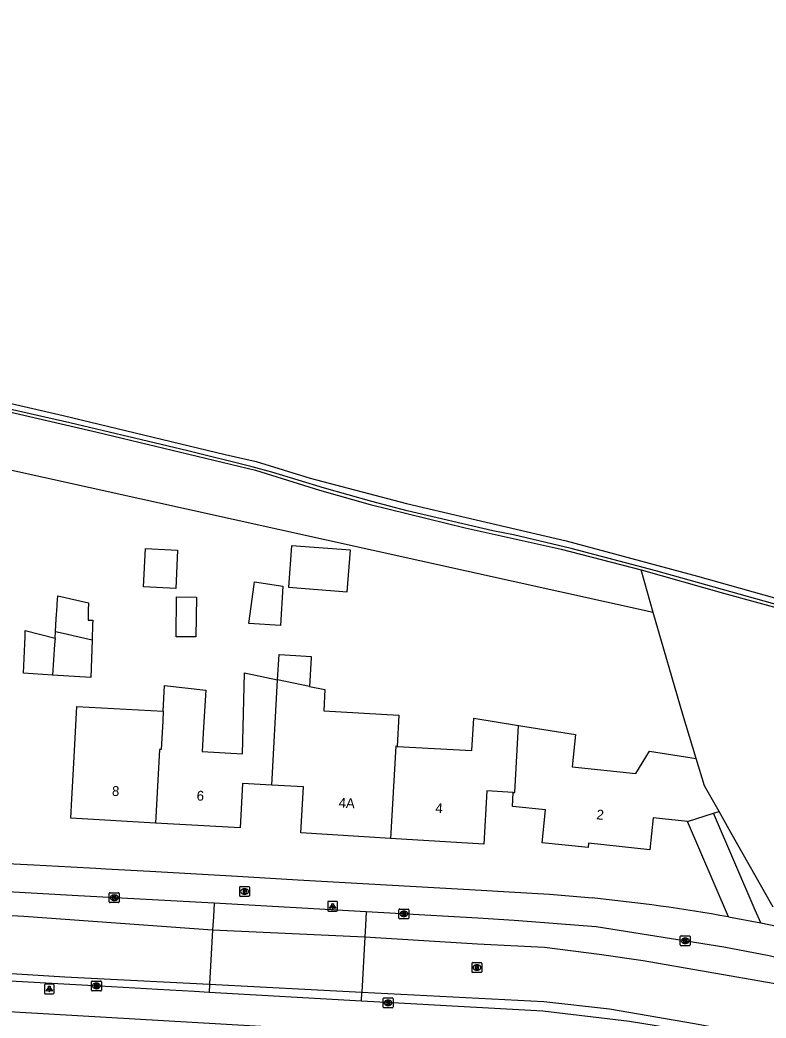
# Model space of a CAD drawing. Extents: x 163010 to 163853, y 382793 to 383982.
# Drawn here: x 163616.3 to 163692, y 383840.7 to 383942.1 of the extents above; entities that cross this region are included whole.
import ezdxf

# ---------------------------------------------------------------- set-up
doc = ezdxf.new("R2010")
doc.units = 0
for name, color, linetype in [('IMGEO_Brandkraan', 7, 'Continuous'), ('IMGEO_Geluidsscherm', 7, 'Continuous'), ('IMGEO_Groenvoorziening', 7, 'Continuous'), ('IMGEO_Kolk', 7, 'Continuous'), ('IMGEO_Lichtpunt', 7, 'Continuous'), ('IMGEO_Pand', 7, 'Continuous'), ('IMGEO_Pand_nummerreeks', 7, 'Continuous'), ('IMGEO_Parkeervlak_open', 7, 'Continuous'), ('IMGEO_Rijbaan_lokaal_open', 7, 'Continuous'), ('IMGEO_Rioolput', 7, 'Continuous'), ('IMGEO_Spoorbaan_halfverhard', 7, 'Continuous'), ('IMGEO_Voetpad_open', 7, 'Continuous')]:
    doc.layers.add(name, color=color, linetype=linetype)

msp = doc.modelspace()

# ---------------------------------------------------------------- linework, layer by layer
at = {"layer": 'IMGEO_Brandkraan'}
for p, q in [((163638.58, 383853.15), (163638.58, 383854.01)), ((163638.65, 383854.08), (163639.5, 383854.08)), ((163639.58, 383854.01), (163639.58, 383853.15)), ((163639.5, 383853.08), (163638.65, 383853.08)), ((163639.06, 383853.86), (163639.09, 383853.86)), ((163639.09, 383853.3), (163639.06, 383853.3))]:
    msp.add_line(p, q, dxfattribs=at)
for points in [[(163638.58, 383853.15), (163638.58, 383854.01)], [(163638.65, 383854.08), (163639.5, 383854.08)], [(163639.58, 383854.01), (163639.58, 383853.15)], [(163639.5, 383853.08), (163638.65, 383853.08)], [(163638.92, 383853.78), (163638.92, 383853.38), (163639.14, 383853.38)], [(163639.16, 383853.78), (163638.92, 383853.78)], [(163639.1, 383853.7), (163639.05, 383853.7), (163639.05, 383853.62)], [(163639.05, 383853.62), (163639.1, 383853.62)], [(163639.11, 383853.55), (163639.05, 383853.55), (163639.05, 383853.47)], [(163639.05, 383853.47), (163639.11, 383853.47)]]:
    msp.add_lwpolyline(points, dxfattribs=at)
for centre, radius, start, end in [((163638.65, 383854.01), 0.0765, 91.552, 178.448), ((163638.65, 383854.01), 0.0765, 91.552, 178.448), ((163639.5, 383854.01), 0.0765, 1.552, 88.448), ((163639.5, 383854.01), 0.0765, 1.552, 88.448), ((163638.65, 383853.16), 0.0765, 181.552, 268.448), ((163638.65, 383853.16), 0.0765, 181.552, 268.448), ((163639.1, 383853.66), 0.0379, 267.8285, 90.9355), ((163639.11, 383853.51), 0.0404, 269.8759, 90.5077), ((163639.14, 383853.63), 0.251, 268.6676, 293.5347), ((163639.16, 383853.64), 0.145, 59.4692, 91.5367), ((163639.18, 383853.68), 0.0922, 285.5137, 58.1501), ((163639.19, 383853.49), 0.105, 301.3115, 78.989), ((163639.5, 383853.16), 0.0765, 271.552, 358.448), ((163639.5, 383853.16), 0.0765, 271.552, 358.448)]:
    msp.add_arc(centre, radius, start, end, dxfattribs=at)
for centre, major_axis, ratio, start_param, end_param in [((163639.06, 383853.58), (-0.387, 0.002), 0.722429, 4.712389, 7.853982), ((163639.09, 383853.58), (-0.39, 0.002), 0.717154, 1.570796, 4.712389)]:
    msp.add_ellipse(centre, major_axis=major_axis, ratio=ratio, start_param=start_param, end_param=end_param, dxfattribs=at)
at = {"layer": 'IMGEO_Geluidsscherm'}
msp.add_lwpolyline([(163490.46, 383928.07), (163500.28, 383926.27), (163510.09, 383924.4), (163519.83, 383922.02), (163524.75, 383921.06), (163534.62, 383919.65), (163556.63, 383915.22), (163580.24, 383910.14), (163589.95, 383907.99), (163604.63, 383904.7), (163624.12, 383900.21), (163640.18, 383896.36), (163646.69, 383894.34), (163651.84, 383892.87), (163661.49, 383890.51), (163671.24, 383888.34), (163679.33, 383886.22), (163687.72, 383883.87), (163703.78, 383879.48), (163713.68, 383876.6), (163723.32, 383873.75)], dxfattribs=at)
at = {"layer": 'IMGEO_Groenvoorziening'}
for points in [[(163680.57, 383881.92), (163575.99, 383905.06), (163574.69, 383905.35), (163574.69, 383905.25)], [(163680.57, 383881.92), (163679.33, 383886.22)], [(163684.94, 383867.08), (163683.58, 383871.54), (163680.57, 383881.92)], [(163692.74, 383851.99), (163688.45, 383859.58), (163687.25, 383861.69)]]:
    msp.add_lwpolyline(points, dxfattribs=at)
at = {"layer": 'IMGEO_Kolk'}
for p, q in [((163625.34, 383852.53), (163625.34, 383853.38)), ((163625.42, 383853.45), (163626.27, 383853.45)), ((163625.83, 383853.23), (163625.85, 383853.23)), ((163626.34, 383853.38), (163626.34, 383852.53)), ((163626.27, 383852.45), (163625.42, 383852.45)), ((163625.85, 383852.67), (163625.83, 383852.67)), ((163654.75, 383850.88), (163654.75, 383851.73)), ((163654.83, 383851.8), (163655.68, 383851.8)), ((163655.24, 383851.58), (163655.27, 383851.58)), ((163655.26, 383851.02), (163655.24, 383851.02)), ((163655.75, 383851.73), (163655.75, 383850.88)), ((163655.68, 383850.8), (163654.83, 383850.8)), ((163683.32, 383848.15), (163683.32, 383849)), ((163683.4, 383849.08), (163684.25, 383849.08)), ((163684.32, 383849), (163684.32, 383848.15)), ((163684.25, 383848.07), (163683.4, 383848.07)), ((163683.81, 383848.85), (163683.84, 383848.85)), ((163683.83, 383848.3), (163683.81, 383848.3)), ((163623.54, 383843.56), (163623.54, 383844.41)), ((163623.61, 383844.49), (163624.46, 383844.49)), ((163624.03, 383844.27), (163624.05, 383844.27)), ((163624.54, 383844.41), (163624.54, 383843.56)), ((163624.46, 383843.49), (163623.61, 383843.49)), ((163624.05, 383843.71), (163624.02, 383843.71)), ((163653.15, 383841.85), (163653.15, 383842.7)), ((163653.22, 383842.77), (163654.08, 383842.77)), ((163653.64, 383842.55), (163653.66, 383842.55)), ((163653.66, 383841.99), (163653.64, 383841.99)), ((163654.15, 383842.7), (163654.15, 383841.85)), ((163654.08, 383841.77), (163653.22, 383841.77))]:
    msp.add_line(p, q, dxfattribs=at)
for points in [[(163625.34, 383852.53), (163625.34, 383853.38)], [(163625.42, 383853.45), (163626.27, 383853.45)], [(163625.66, 383853.15), (163625.79, 383853.15), (163625.79, 383853), (163625.91, 383853.15), (163626.08, 383853.15), (163625.93, 383853), (163626.09, 383852.75), (163625.93, 383852.75), (163625.85, 383852.92), (163625.79, 383852.85), (163625.79, 383852.75), (163625.66, 383852.75), (163625.66, 383853.15)], [(163626.34, 383853.38), (163626.34, 383852.53)], [(163626.27, 383852.45), (163625.42, 383852.45)], [(163654.75, 383850.88), (163654.75, 383851.73)], [(163654.83, 383851.8), (163655.68, 383851.8)], [(163655.07, 383851.5), (163655.2, 383851.5), (163655.2, 383851.35), (163655.33, 383851.5), (163655.49, 383851.5), (163655.34, 383851.35), (163655.5, 383851.1), (163655.34, 383851.1), (163655.26, 383851.27), (163655.2, 383851.2), (163655.2, 383851.1), (163655.07, 383851.1), (163655.07, 383851.5)], [(163655.75, 383851.73), (163655.75, 383850.88)], [(163655.68, 383850.8), (163654.83, 383850.8)], [(163683.32, 383848.15), (163683.32, 383849)], [(163683.4, 383849.08), (163684.25, 383849.08)], [(163684.32, 383849), (163684.32, 383848.15)], [(163684.25, 383848.07), (163683.4, 383848.07)], [(163683.64, 383848.77), (163683.77, 383848.77), (163683.77, 383848.62), (163683.9, 383848.77), (163684.06, 383848.77), (163683.91, 383848.62), (163684.07, 383848.37), (163683.91, 383848.37), (163683.83, 383848.54), (163683.77, 383848.47), (163683.77, 383848.37), (163683.64, 383848.37), (163683.64, 383848.77)], [(163623.54, 383843.56), (163623.54, 383844.41)], [(163623.61, 383844.49), (163624.46, 383844.49)], [(163623.86, 383844.19), (163623.98, 383844.19), (163623.98, 383844.04), (163624.11, 383844.19), (163624.28, 383844.19), (163624.13, 383844.04), (163624.28, 383843.79), (163624.13, 383843.79), (163624.05, 383843.95), (163623.98, 383843.89), (163623.98, 383843.79), (163623.86, 383843.79), (163623.86, 383844.19)], [(163624.54, 383844.41), (163624.54, 383843.56)], [(163624.46, 383843.49), (163623.61, 383843.49)], [(163653.15, 383841.85), (163653.15, 383842.7)], [(163653.22, 383842.77), (163654.08, 383842.77)], [(163653.47, 383842.47), (163653.59, 383842.47), (163653.59, 383842.32), (163653.72, 383842.47), (163653.89, 383842.47), (163653.74, 383842.32), (163653.89, 383842.07), (163653.74, 383842.07), (163653.66, 383842.24), (163653.59, 383842.17), (163653.59, 383842.07), (163653.47, 383842.07), (163653.47, 383842.47)], [(163654.15, 383842.7), (163654.15, 383841.85)], [(163654.08, 383841.77), (163653.22, 383841.77)]]:
    msp.add_lwpolyline(points, dxfattribs=at)
for centre, start, end in [((163625.42, 383853.38), 91.552, 178.448), ((163625.42, 383853.38), 91.552, 178.448), ((163626.27, 383853.38), 1.552, 88.448), ((163626.27, 383853.38), 1.552, 88.448), ((163625.42, 383852.53), 181.552, 268.448), ((163625.42, 383852.53), 181.552, 268.448), ((163626.27, 383852.53), 271.552, 358.448), ((163626.27, 383852.53), 271.552, 358.448), ((163654.83, 383851.73), 91.552, 178.448), ((163654.83, 383851.73), 91.552, 178.448), ((163655.68, 383851.73), 1.552, 88.448), ((163655.68, 383851.73), 1.552, 88.448), ((163654.83, 383850.88), 181.552, 268.448), ((163654.83, 383850.88), 181.552, 268.448), ((163655.68, 383850.88), 271.552, 358.448), ((163655.68, 383850.88), 271.552, 358.448), ((163683.4, 383849), 91.552, 178.448), ((163683.4, 383849), 91.552, 178.448), ((163684.25, 383849), 1.552, 88.448), ((163684.25, 383849), 1.552, 88.448), ((163683.4, 383848.15), 181.552, 268.448), ((163683.4, 383848.15), 181.552, 268.448), ((163684.25, 383848.15), 271.552, 358.448), ((163684.25, 383848.15), 271.552, 358.448), ((163623.61, 383844.41), 91.552, 178.448), ((163623.61, 383844.41), 91.552, 178.448), ((163624.46, 383844.41), 1.552, 88.448), ((163624.46, 383844.41), 1.552, 88.448), ((163623.61, 383843.56), 181.552, 268.448), ((163623.61, 383843.56), 181.552, 268.448), ((163624.46, 383843.56), 271.552, 358.448), ((163624.46, 383843.56), 271.552, 358.448), ((163653.23, 383842.7), 91.552, 178.448), ((163653.23, 383842.7), 91.552, 178.448), ((163653.23, 383841.85), 181.552, 268.448), ((163653.23, 383841.85), 181.552, 268.448), ((163654.07, 383842.7), 1.552, 88.448), ((163654.07, 383842.7), 1.552, 88.448), ((163654.07, 383841.85), 271.552, 358.448), ((163654.07, 383841.85), 271.552, 358.448)]:
    msp.add_arc(centre, 0.0765, start, end, dxfattribs=at)
for centre, major_axis, ratio, start_param, end_param in [((163625.83, 383852.95), (-0.387, 0.002), 0.722429, 4.712389, 7.853982), ((163625.85, 383852.95), (-0.39, 0.002), 0.717154, 1.570796, 4.712389), ((163655.24, 383851.3), (-0.387, 0.002), 0.722429, 4.712389, 7.853982), ((163655.26, 383851.3), (-0.39, 0.002), 0.717154, 1.570796, 4.712389), ((163683.81, 383848.57), (-0.387, 0.002), 0.722429, 4.712389, 7.853982), ((163683.83, 383848.57), (-0.39, 0.002), 0.717154, 1.570796, 4.712389), ((163624.02, 383843.99), (-0.387, 0.002), 0.722429, 4.712389, 7.853982), ((163624.05, 383843.99), (-0.39, 0.002), 0.717154, 1.570796, 4.712389), ((163653.64, 383842.27), (-0.387, 0.002), 0.722429, 4.712389, 7.853982), ((163653.66, 383842.27), (-0.39, 0.002), 0.717154, 1.570796, 4.712389)]:
    msp.add_ellipse(centre, major_axis=major_axis, ratio=ratio, start_param=start_param, end_param=end_param, dxfattribs=at)
at = {"layer": 'IMGEO_Lichtpunt'}
for p, q in [((163647.52, 383852.48), (163647.52, 383851.67)), ((163647.52, 383852.48), (163647.52, 383851.67)), ((163648.42, 383852.57), (163647.61, 383852.57)), ((163648.42, 383852.57), (163647.61, 383852.57)), ((163648.52, 383851.67), (163648.52, 383852.48)), ((163648.52, 383851.67), (163648.52, 383852.48)), ((163647.61, 383851.57), (163648.42, 383851.57)), ((163647.61, 383851.57), (163648.42, 383851.57)), ((163618.75, 383844.08), (163618.75, 383843.28)), ((163618.75, 383844.08), (163618.75, 383843.28)), ((163619.65, 383844.18), (163618.84, 383844.18)), ((163619.65, 383844.18), (163618.84, 383844.18)), ((163619.74, 383843.28), (163619.74, 383844.08)), ((163619.74, 383843.28), (163619.74, 383844.08)), ((163618.84, 383843.18), (163619.65, 383843.18)), ((163618.84, 383843.18), (163619.65, 383843.18))]:
    msp.add_line(p, q, dxfattribs=at)
for points in [[(163647.89, 383852.14), (163647.93, 383852.11), (163647.74, 383851.85), (163647.71, 383851.88), (163647.89, 383852.14)], [(163647.99, 383852.09), (163648.04, 383852.09), (163648.04, 383851.77), (163647.99, 383851.77), (163647.99, 383852.09)], [(163648.1, 383852.11), (163648.14, 383852.14), (163648.33, 383851.88), (163648.29, 383851.85), (163648.1, 383852.11)], [(163619.12, 383843.75), (163619.16, 383843.72), (163618.97, 383843.46), (163618.93, 383843.49), (163619.12, 383843.75)], [(163619.22, 383843.7), (163619.27, 383843.7), (163619.27, 383843.38), (163619.22, 383843.38), (163619.22, 383843.7)], [(163619.33, 383843.72), (163619.37, 383843.75), (163619.56, 383843.48), (163619.52, 383843.46), (163619.33, 383843.72)]]:
    msp.add_lwpolyline(points, dxfattribs=at)
for centre in [(163648.02, 383852.27), (163619.25, 383843.88)]:
    msp.add_circle(centre, 0.0994, dxfattribs=at)
for centre, start, end in [((163647.61, 383852.48), 90, 180), ((163647.61, 383852.48), 90, 180), ((163648.42, 383852.48), 0, 90), ((163648.42, 383852.48), 0, 90), ((163647.61, 383851.67), 180, 270), ((163647.61, 383851.67), 180, 270), ((163648.42, 383851.67), 270, 0), ((163648.42, 383851.67), 270, 360), ((163618.84, 383844.08), 90, 180), ((163618.84, 383844.08), 90, 180), ((163619.65, 383844.08), 0, 90), ((163619.65, 383844.08), 0, 90), ((163618.84, 383843.28), 180, 270), ((163618.84, 383843.28), 180, 270), ((163619.65, 383843.28), 270, 0), ((163619.65, 383843.28), 270, 360)]:
    msp.add_arc(centre, 0.0946, start, end, dxfattribs=at)
at = {"layer": 'IMGEO_Pand'}
for points in [[(163643.85, 383888.67), (163643.54, 383884.46), (163649.51, 383884.01), (163649.82, 383888.23), (163643.85, 383888.67)], [(163628.82, 383884.5), (163629, 383888.39), (163632.28, 383888.24), (163632.1, 383884.35), (163628.82, 383884.5)], [(163639.5, 383880.79), (163640.05, 383884.74), (163640.08, 383885.01), (163642.95, 383884.57), (163642.71, 383880.59), (163639.5, 383880.79)], [(163619.88, 383879.99), (163619.96, 383881.26), (163620.04, 383882.56), (163620.06, 383882.78), (163620.08, 383883.17), (163620.11, 383883.6), (163623.23, 383882.89), (163623.23, 383882.67), (163623.21, 383882.31), (163623.18, 383881.13), (163623.66, 383881.11), (163623.64, 383880.69), (163623.6, 383879.14)], [(163632.14, 383879.45), (163632.18, 383883.48), (163634.19, 383883.45), (163634.14, 383879.43), (163632.14, 383879.45)], [(163619.59, 383875.55), (163616.64, 383875.74), (163616.76, 383878.71), (163616.79, 383879.43), (163616.81, 383880.09), (163619.83, 383879.31)], [(163619.83, 383879.31), (163619.88, 383879.99)], [(163619.88, 383879.99), (163620.96, 383879.75), (163621.68, 383879.58), (163623.6, 383879.14)], [(163619.83, 383879.31), (163619.79, 383878.67), (163619.59, 383875.55)], [(163623.6, 383879.14), (163623.47, 383875.31), (163619.59, 383875.55)], [(163642.43, 383875.07), (163642.58, 383877.64), (163644.27, 383877.54), (163645.83, 383877.45), (163645.83, 383877.3), (163645.66, 383874.4)], [(163630.81, 383871.87), (163630.96, 383874.48), (163635.13, 383874.03), (163634.92, 383870.25), (163634.78, 383867.78), (163638.86, 383867.55), (163638.89, 383868.87), (163639.06, 383875.77), (163642.43, 383875.07)], [(163641.83, 383864.37), (163642.43, 383875.07)], [(163645.66, 383874.4), (163642.43, 383875.07)], [(163645.66, 383874.4), (163647.23, 383874.08), (163647.11, 383871.92), (163654.75, 383871.49), (163654.57, 383868.31)], [(163630.02, 383860.53), (163621.42, 383861.01), (163621.53, 383863), (163621.7, 383866), (163621.84, 383868.49), (163622.05, 383872.35), (163630.81, 383871.87)], [(163630.81, 383871.87), (163630.76, 383870.88), (163630.6, 383868), (163630.44, 383868.01), (163630.02, 383860.53)], [(163654.57, 383868.31), (163662.15, 383867.89), (163662.34, 383871.17), (163666.9, 383870.44)], [(163666.36, 383863.64), (163666.52, 383863.63), (163666.9, 383870.44)], [(163666.9, 383870.44), (163672.68, 383869.52), (163672.33, 383866.24), (163678.81, 383865.55), (163680.2, 383867.82), (163684.94, 383867.08)], [(163654.57, 383868.31), (163654.42, 383868.32), (163653.9, 383858.97)], [(163687.25, 383861.69), (163685.77, 383864.31), (163684.94, 383867.08)], [(163641.83, 383864.37), (163638.88, 383864.54), (163638.63, 383860.04), (163630.02, 383860.53)], [(163653.9, 383858.97), (163644.79, 383859.52), (163645.07, 383864.19), (163641.83, 383864.37)], [(163666.36, 383863.64), (163663.69, 383863.79), (163663.37, 383858.4), (163653.9, 383858.97)], [(163684.04, 383860.69), (163680.58, 383861.06), (163680.24, 383857.8), (163674.01, 383858.47), (163673.96, 383858.04), (163669.29, 383858.53), (163669.64, 383861.86), (163666.28, 383862.22), (163666.36, 383863.64)], [(163684.04, 383860.69), (163686.7, 383861.52)], [(163686.7, 383861.52), (163687.25, 383861.69)]]:
    msp.add_lwpolyline(points, dxfattribs=at)
at = {"layer": 'IMGEO_Parkeervlak_open'}
for points in [[(163635.98, 383852.41), (163635.91, 383851.01), (163635.83, 383849.69)], [(163651.42, 383851.52), (163651.35, 383850.11), (163651.29, 383848.96)]]:
    msp.add_lwpolyline(points, dxfattribs=at)
at = {"layer": 'IMGEO_Rijbaan_lokaal_open'}
for points in [[(163481.8, 383859.96), (163499.58, 383858.42), (163509.09, 383857.58), (163531.18, 383855.97), (163554.88, 383854.64), (163563.01, 383854.08), (163616.66, 383851.06), (163635.83, 383849.69)], [(163481.23, 383854.16), (163484.28, 383853.86), (163499.94, 383852.44), (163516.9, 383851.15), (163544.68, 383849.33), (163565.91, 383848.36), (163589.82, 383846.86), (163620.84, 383844.93), (163635.53, 383844.18)], [(163635.83, 383849.69), (163635.53, 383844.18)], [(163635.83, 383849.69), (163651.29, 383848.96)], [(163651.29, 383848.96), (163650.99, 383843.36)], [(163651.29, 383848.96), (163662.73, 383848.26), (163669.53, 383847.91), (163675.07, 383847.21), (163679.56, 383846.57), (163692.74, 383844.26), (163705.22, 383841.1), (163710.33, 383840.86)], [(163635.48, 383843.33), (163634, 383843.41), (163630.25, 383843.62), (163629.13, 383843.68), (163625.56, 383843.89), (163601.95, 383845.21), (163595.36, 383845.58), (163575.15, 383846.74), (163569.13, 383847.05), (163568.1, 383847.1), (163566.63, 383847.2), (163564.35, 383847.3)], [(163635.53, 383844.18), (163635.48, 383843.33)], [(163635.53, 383844.18), (163650.99, 383843.36)], [(163650.94, 383842.46), (163635.48, 383843.33)], [(163650.94, 383842.46), (163650.99, 383843.36)], [(163650.99, 383843.36), (163669.47, 383842.41), (163676.12, 383841.66), (163684.75, 383840.16), (163691.53, 383838.92), (163703.44, 383836.24), (163707.57, 383834.22)], [(163707.57, 383834.22), (163690.73, 383838.24), (163687.12, 383838.92), (163678.17, 383840.38), (163669.35, 383841.42), (163660.15, 383841.94), (163656.58, 383842.14), (163650.94, 383842.46)]]:
    msp.add_lwpolyline(points, dxfattribs=at)
at = {"layer": 'IMGEO_Rioolput'}
for p, q in [((163662.17, 383845.43), (163662.17, 383846.28)), ((163662.24, 383846.36), (163663.1, 383846.36)), ((163662.66, 383846.14), (163662.68, 383846.14)), ((163663.17, 383846.28), (163663.17, 383845.43)), ((163663.1, 383845.36), (163662.24, 383845.36)), ((163662.68, 383845.58), (163662.65, 383845.58))]:
    msp.add_line(p, q, dxfattribs=at)
for points in [[(163662.17, 383845.43), (163662.17, 383846.28)], [(163662.24, 383846.36), (163663.1, 383846.36)], [(163662.76, 383846.05), (163662.5, 383846.06), (163662.5, 383845.66)], [(163662.68, 383845.98), (163662.63, 383845.98), (163662.63, 383845.89)], [(163662.63, 383845.89), (163662.68, 383845.89)], [(163663.17, 383846.28), (163663.17, 383845.43)], [(163663.1, 383845.36), (163662.24, 383845.36)], [(163662.5, 383845.66), (163662.63, 383845.66), (163662.63, 383845.82), (163662.64, 383845.82)], [(163662.69, 383845.79), (163662.76, 383845.66), (163662.9, 383845.66), (163662.83, 383845.78)]]:
    msp.add_lwpolyline(points, dxfattribs=at)
for centre, radius, start, end in [((163662.24, 383846.28), 0.0765, 91.552, 178.448), ((163662.24, 383846.28), 0.0765, 91.552, 178.448), ((163662.69, 383845.88), 0.0964, 77.0061, 93.1865), ((163662.67, 383846.08), 0.19, 274.7715, 282.9687), ((163662.7, 383845.94), 0.0378, 276.6634, 79.6772), ((163662.76, 383845.95), 0.109, 350.3612, 89.416), ((163662.75, 383845.94), 0.112, 277.5842, 350.9817), ((163663.09, 383846.28), 0.0765, 1.552, 88.448), ((163663.09, 383846.28), 0.0765, 1.552, 88.448), ((163662.24, 383845.43), 0.0765, 181.552, 268.448), ((163662.24, 383845.43), 0.0765, 181.552, 268.448), ((163662.64, 383845.77), 0.0533, 26.0293, 88.6989), ((163662.74, 383845.73), 0.108, 29.5134, 73.7905), ((163663.09, 383845.43), 0.0765, 271.552, 358.448), ((163663.09, 383845.43), 0.0765, 271.552, 358.448)]:
    msp.add_arc(centre, radius, start, end, dxfattribs=at)
for centre, major_axis, ratio, start_param, end_param in [((163662.66, 383845.86), (-0.387, 0.002), 0.722429, 4.712389, 7.853982), ((163662.68, 383845.86), (-0.39, 0.002), 0.717154, 1.570796, 4.712389)]:
    msp.add_ellipse(centre, major_axis=major_axis, ratio=ratio, start_param=start_param, end_param=end_param, dxfattribs=at)
at = {"layer": 'IMGEO_Spoorbaan_halfverhard'}
for points in [[(163405.31, 383942.06), (163414.87, 383941.03), (163441.29, 383936.65), (163446.22, 383935.44), (163455.76, 383932.85), (163465.66, 383931.13), (163480.66, 383929.83), (163490.46, 383928.07), (163500.28, 383926.27), (163510.09, 383924.4), (163519.83, 383922.02), (163524.75, 383921.06), (163534.62, 383919.65), (163556.63, 383915.22), (163580.24, 383910.14), (163589.95, 383907.99), (163604.63, 383904.7), (163624.12, 383900.21), (163640.18, 383896.36), (163646.69, 383894.34), (163651.84, 383892.87), (163661.49, 383890.51), (163671.24, 383888.34), (163679.33, 383886.22)], [(163608.16, 383904.78), (163620.64, 383901.92), (163637.1, 383897.96), (163640.25, 383897.23), (163645.73, 383895.55), (163655.52, 383892.97), (163661.57, 383891.54), (163671.72, 383889.17), (163685.05, 383885.59), (163695.05, 383882.79)], [(163695.21, 383882.12), (163680.82, 383886.12), (163672.24, 383888.41), (163666.38, 383889.79), (163664.28, 383890.2), (163655.59, 383892.22), (163651.99, 383893.17), (163647.19, 383894.53), (163641.83, 383896.14), (163639.85, 383896.7), (163633.32, 383898.31), (163621.35, 383901.15), (163606.69, 383904.49)], [(163679.33, 383886.22), (163687.72, 383883.87), (163703.78, 383879.48), (163713.68, 383876.6), (163723.32, 383873.75), (163728.58, 383872.29), (163730.07, 383872.37), (163731.08, 383872.42), (163731.09, 383872.36), (163731.25, 383872.32)]]:
    msp.add_lwpolyline(points, dxfattribs=at)
at = {"layer": 'IMGEO_Voetpad_open'}
for points in [[(163635.98, 383852.41), (163622.19, 383853.15), (163614.43, 383853.58), (163598.36, 383854.45), (163591.74, 383854.8), (163575.29, 383855.69), (163571.81, 383855.88), (163568.46, 383856.06), (163565.18, 383856.24), (163538.64, 383857.74), (163534.9, 383857.96), (163524.46, 383858.55), (163520.77, 383858.78), (163519.72, 383858.85), (163516.14, 383859.07), (163500, 383860.43), (163482.02, 383862.15)], [(163691.49, 383850.38), (163690.93, 383851.69), (163686.7, 383861.52)], [(163688.2, 383851), (163684.04, 383860.69)], [(163583.88, 383858.1), (163592.02, 383857.66), (163597.67, 383857.35), (163614.98, 383856.42), (163617.69, 383856.28), (163621.42, 383856.07), (163623.98, 383855.93), (163624.98, 383855.88), (163629.47, 383855.64), (163638.35, 383855.13), (163644.5, 383854.77), (163663.09, 383853.7), (163665.96, 383853.54), (163670.05, 383853.3), (163673.61, 383853), (163674.36, 383852.93)], [(163651.42, 383851.52), (163635.98, 383852.41)], [(163708.99, 383841.58), (163708.48, 383842.54), (163707.88, 383843.03), (163703.03, 383844.42), (163692.36, 383847.04), (163687.73, 383847.93), (163674.79, 383850), (163666.46, 383850.64), (163662.77, 383850.87), (163651.42, 383851.52)], [(163688.2, 383851), (163691.49, 383850.38)], [(163691.49, 383850.38), (163693.94, 383849.88)], [(163675.46, 383837.67), (163672.08, 383838.04), (163666.13, 383838.39), (163660.54, 383838.72), (163569.11, 383844.03), (163568.9, 383840.44)]]:
    msp.add_lwpolyline(points, dxfattribs=at)
msp.add_arc((163656.67, 383674.74), 179.06, 79.8572, 84.3291, dxfattribs=at)

# ---------------------------------------------------------------- texts
at = {"layer": 'IMGEO_Pand_nummerreeks'}
for s, rotation, p in [('8', 356.8029, (163625.59, 383863.3)), ('6', 356.8029, (163634.19, 383862.82)), ('4A', 356.8029, (163648.61, 383862.11)), ('4', 356.8029, (163658.43, 383861.57)), ('2', 353.9381, (163674.77, 383860.92))]:
    msp.add_text(s, height=1, rotation=rotation, dxfattribs=at).set_placement(p)

doc.saveas('drawing.dxf')
